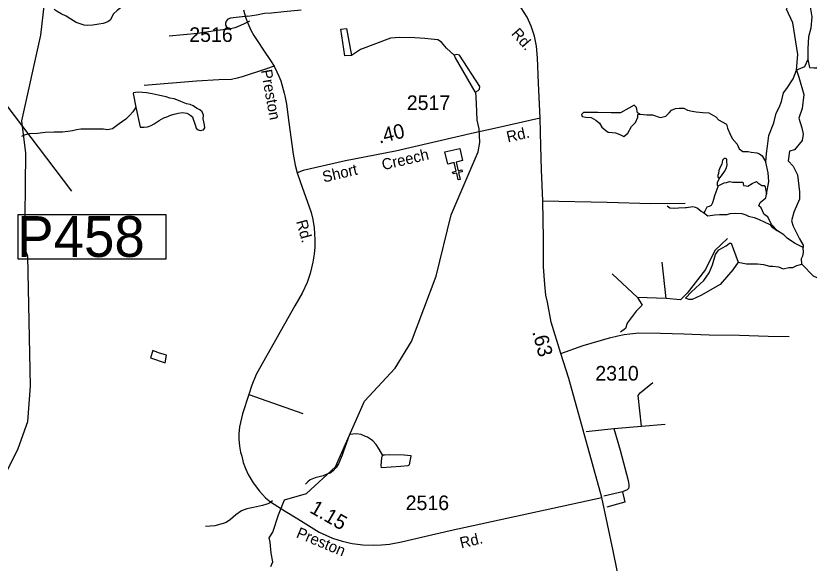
# Model space of a CAD drawing. Extents: x 2082433 to 2279600, y 546599 to 755198.
# Drawn here: x 2220949 to 2227745, y 620476 to 625167 of the extents above; entities that cross this region are included whole.
import ezdxf

# ---------------------------------------------------------------- set-up
doc = ezdxf.new("R2010")
doc.units = 0
for name, color, linetype in [('Exist Cultural Church CELL', 7, 'Continuous'), ('Exist Hydrographic Creek Single Shore', 7, 'Continuous'), ('Exist Hydrographic Misc Water Feature', 7, 'Continuous'), ('Exist Hydrographic Pond Over 1500 Sq Ft', 7, 'Continuous'), ('Exist Hydrographic Pond Under 1500 Sq Ft', 7, 'Continuous'), ('Exist Hydrographic Stream', 7, 'Continuous'), ('Exist Road Non-System Type 51', 7, 'Continuous'), ('Exist Road Secondary Mileage Hundredths English Label', 7, 'Continuous'), ('Exist Road Secondary Structure Pipe Number Label', 7, 'Continuous'), ('Exist Road Secondary Type 51 Attributed', 7, 'Continuous'), ('Exist Road Secondary Type 51 Label', 7, 'Continuous'), ('Exist Road Secondary Type 51 Number Label', 7, 'Continuous')]:
    doc.layers.add(name, color=color, linetype=linetype)

msp = doc.modelspace()

# ---------------------------------------------------------------- linework, layer by layer
at = {"layer": 'Exist Cultural Church CELL'}
msp.add_lwpolyline([(2224776.5, 623925.8), (2224721.1, 623913), (2224738, 623838.7), (2224769.2, 623845.9), (2224772.8, 623830.3), (2224741.6, 623823.2), (2224755, 623764.5), (2224739.4, 623761), (2224726, 623819.6), (2224694.8, 623812.5), (2224691.2, 623828), (2224722.4, 623835.2), (2224705.4, 623909.4), (2224649.2, 623896.6), (2224625.5, 624000.4), (2224752.8, 624029.5)], close=True, dxfattribs=at)
at = {"layer": 'Exist Hydrographic Creek Single Shore'}
for points in [[(2227636.4, 624700.1), (2227648.1, 624836.7), (2227604.8, 625106.5), (2227551.5, 625223.1), (2227594.8, 625313.1), (2227668.1, 625369.7), (2227743, 625463)], [(2227743, 625463), (2227751.4, 625353), (2227721.4, 625316.4), (2227748, 625269.8), (2227758, 625226.5), (2227768, 625159.8), (2227761.3, 625059.9), (2227741.4, 624986.6), (2227734.7, 624886.7), (2227734.7, 624793.4), (2227704.7, 624730.1), (2227636.4, 624700.1)], [(2220724, 620966), (2220970, 621459.5), (2221052, 621690.7), (2221075, 621992), (2221051, 623107.7), (2221025, 623173.8), (2221036, 623990.3), (2221001, 624266.6), (2221162.9, 625001.3), (2221193.9, 625276.1)], [(2224704.1, 624828.8), (2224639.9, 624891), (2224595.5, 624940), (2224564.9, 624962.4), (2224506.8, 624967.5), (2224452.7, 624973.7), (2224366, 624978.8), (2224239.5, 624981.8), (2224158.9, 624975.7), (2223901.4, 624879.8), (2223824.9, 624826.8)], [(2227734.7, 624793.4), (2227749.7, 624723.5), (2227786.3, 624720.1), (2227813, 624720.1), (2227833, 624756.8), (2227859.6, 624776.7), (2227922.9, 624776.7), (2227959.6, 624770.1), (2227989.5, 624723.5), (2228032.8, 624686.8), (2228079.5, 624676.8), (2228114.4, 624680.1)], [(2223439.1, 621073.7), (2223689, 621302.7), (2223935.1, 621865.1), (2224199, 622148.4), (2224338, 622375.1), (2224551.1, 622935), (2224679, 623460.4), (2224908.7, 624002.6), (2224922.9, 624081.1), (2224919.9, 624198.4), (2224902.5, 624271.9), (2224894.4, 624416.7), (2224891.3, 624514.6)], [(2221978.4, 624382.9), (2221968.4, 624371), (2221950.5, 624342.9), (2221926.7, 624314.9), (2221890.9, 624280.6), (2221833, 624240.2), (2221777.5, 624197.9), (2221735.4, 624189.6), (2221701.4, 624195.2), (2221663.5, 624196.8), (2221619.8, 624194.5), (2221567.7, 624196.3), (2221505.6, 624195.9), (2221469.7, 624189.6), (2221435.6, 624181.4), (2221395.9, 624175.2), (2221347.7, 624169.1), (2221277.8, 624170.3), (2221199.6, 624165.8), (2221133.6, 624159.6), (2221066.1, 624154.8), (2221020.2, 624144.7), (2220998.3, 624132.6)], [(2226297.5, 624323.9), (2226353.6, 624318.8), (2226403.6, 624317.8), (2226420.9, 624313.7), (2226451.5, 624302.5), (2226470.9, 624296.3), (2226518.8, 624306.5), (2226546.4, 624335.1), (2226566.8, 624357.5), (2226600.4, 624373.9), (2226631, 624376.9), (2226672.9, 624374.9), (2226703.5, 624358.6), (2226743.2, 624349.4), (2226777.4, 624344.3), (2226835.6, 624339.2), (2226886.6, 624336.1), (2226945.7, 624302.5), (2226970.2, 624274.9), (2227037.5, 624238.2), (2227046.7, 624204.5), (2227066.1, 624159.6), (2227085.5, 624114.8), (2227128.8, 624065.8), (2227145.1, 624026), (2227178.8, 624004.6), (2227223.7, 624004.6), (2227249.2, 623998.5), (2227297.1, 623993.4), (2227321.6, 623984.2), (2227342, 623967.9), (2227373.3, 623914)], [(2226977.9, 623775.1), (2226958.5, 623739.4), (2226956.4, 623716.9), (2226966.6, 623708.8)], [(2226966.6, 623708.8), (2226934.5, 623625.1), (2226926.3, 623591.5), (2226918.2, 623562.9), (2226907, 623540.5), (2226889.6, 623532.3), (2226870.2, 623527.2), (2226850.9, 623493.6), (2226844.7, 623479.3), (2226820.3, 623489.5), (2226786.6, 623518), (2226772.3, 623523.1), (2226749.9, 623531.3), (2226693.8, 623521.1), (2226685.6, 623521.1), (2226626.4, 623518), (2226589.7, 623516), (2226553, 623518), (2226528.5, 623534.4)], [(2226966.6, 623708.8), (2227017.6, 623736.3), (2227037, 623738.4), (2227062.5, 623747.5), (2227093.1, 623742.4), (2227176.8, 623741.4), (2227182.9, 623713.9), (2227205.3, 623708.8), (2227221.6, 623707.8), (2227258.4, 623730.2), (2227295.1, 623747.5), (2227306.3, 623734.3), (2227340, 623711.8), (2227359.4, 623711.8), (2227367.5, 623702.7), (2227370.6, 623683.3), (2227379.9, 623637.5)], [(2226844.7, 623479.3), (2226876.4, 623452.7), (2226936.5, 623461.9), (2226976.3, 623465), (2227043.6, 623464), (2227069.1, 623473.2), (2227111, 623475.2), (2227170.1, 623473.2), (2227203.8, 623461.9), (2227226.2, 623448.7), (2227273.2, 623437.4), (2227312.9, 623423.2), (2227408.3, 623377.3), (2227425.7, 623357.9), (2227473.6, 623324.2)], [(2227682.1, 623037.3), (2227680.2, 623087.6), (2227690.4, 623110), (2227696.5, 623138.6), (2227693.1, 623181.1)], [(2227137.5, 623054.9), (2227208.9, 623042.7), (2227302.7, 623042.7), (2227353.7, 623034.5), (2227404.7, 623022.3), (2227433.3, 623022.3), (2227482.3, 623016.2), (2227523.1, 622999.8), (2227572, 623010), (2227606.7, 623010), (2227639.4, 623026.4), (2227682.1, 623037.3)], [(2228723.8, 621624.8), (2228416.2, 621849.6), (2228264.2, 622039.6), (2228177.3, 622480.9), (2228152.3, 622507.6), (2228143.2, 622606.2), (2228000.1, 622838.7), (2227782.1, 622935), (2227682.1, 623037.3)], [(2223133.9, 620447.9), (2223150.7, 620487), (2223136.7, 620562.4), (2223128.3, 620654.6), (2223119.9, 620693.7), (2223150.7, 620741.2), (2223198.1, 620889.5), (2223251.2, 621017.7), (2223439.1, 621073.7)]]:
    msp.add_lwpolyline(points, dxfattribs=at)
at = {"layer": 'Exist Hydrographic Misc Water Feature'}
for points in [[(2222086.9, 625407.2), (2222063.1, 625389.3), (2222030.9, 625375.1), (2221991.1, 625350.7), (2221955.7, 625328.4), (2221909.9, 625284.2), (2221864.4, 625249.7), (2221818.3, 625213.7), (2221786.9, 625185.6), (2221772.7, 625157.3), (2221761.1, 625133.1), (2221737.3, 625116.9), (2221697.1, 625102.7), (2221661.2, 625094.7), (2221609.1, 625088.3), (2221565.4, 625083.9), (2221533.5, 625087.6), (2221499.4, 625097.6), (2221465.6, 625111.2), (2221421.3, 625139), (2221378.8, 625162.8), (2221337, 625184.2), (2221302.8, 625203.9), (2221276.5, 625222.1)], [(2222103.1, 622237), (2222229.4, 622191.9), (2222240.9, 622258), (2222172.6, 622279.2), (2222122.4, 622298.9), (2222103.1, 622237)], [(2224093.3, 621399.3), (2224063.2, 621453.3), (2224036.7, 621493), (2224008.4, 621522.8), (2223986.5, 621538.7), (2223962.3, 621554.5), (2223944, 621562.1), (2223906.3, 621577.9), (2223864.3, 621583.5), (2223807.9, 621579)], [(2223807.9, 621579), (2223757.4, 621434.5), (2223743.7, 621400.5), (2223712.3, 621326.2), (2223694.7, 621294.4), (2223668.5, 621267.9), (2223641, 621247.7), (2223612.9, 621239.4), (2223581.1, 621225.1), (2223513.4, 621206.9), (2223471.2, 621188.6), (2223451.7, 621172.5), (2223431.6, 621154)], [(2224093.3, 621399.3), (2224097.4, 621403.5), (2224107.7, 621405.6), (2224151.4, 621405.9), (2224275.4, 621403), (2224333.4, 621399.5), (2224333.4, 621393.5), (2224325.4, 621351.2), (2224319.9, 621317.2), (2224314, 621313.2), (2224308.2, 621311.2), (2224248.1, 621302.9), (2224080.4, 621293.4), (2224078.1, 621315.2), (2224082, 621341.3), (2224085.5, 621383.4), (2224091.5, 621395.5), (2224093.3, 621399.3)]]:
    msp.add_lwpolyline(points, dxfattribs=at)
at = {"layer": 'Exist Hydrographic Pond Over 1500 Sq Ft'}
for points in [[(2223732, 625053.2), (2223783, 625059.3), (2223824.9, 624826.8), (2223768.8, 624823.7)], [(2224728.6, 624837), (2224704.1, 624828.8), (2224712.3, 624806.4), (2224880.6, 624516.7), (2224891.3, 624514.6), (2224909.2, 624525.8), (2224922.4, 624539.1), (2224925.5, 624561.5), (2224751.1, 624830.8)], [(2227422.6, 623379.3), (2227393, 623444.6), (2227361.4, 623464), (2227345.1, 623494.6), (2227333.9, 623522.1), (2227314.5, 623539.5), (2227324.7, 623567), (2227374.7, 623606.8), (2227379.9, 623637.5), (2227399.9, 623747.4), (2227393.3, 623820.7), (2227373.3, 623914), (2227379.9, 623987.3), (2227389.9, 624050.6), (2227399.9, 624140.5), (2227443.2, 624250.4), (2227463.2, 624333.7), (2227489.9, 624380.3), (2227509.9, 624433.6), (2227526.5, 624506.9), (2227553.2, 624543.6), (2227609.8, 624626.8), (2227636.4, 624700.1), (2227656.4, 624640.2), (2227699.7, 624493.6), (2227686.4, 624373.7), (2227656.4, 624290.4), (2227683.1, 624207.1), (2227693.1, 624153.8), (2227686.4, 624097.2), (2227619.8, 624017.3), (2227576.5, 624007.3), (2227566.5, 623924), (2227609.8, 623877.3), (2227646.4, 623804.1), (2227663.1, 623657.5), (2227663.1, 623594.2), (2227613.1, 623484.3), (2227593.1, 623411), (2227609.8, 623364.4), (2227663.1, 623254.4), (2227693.1, 623201.1), (2227693.1, 623181.1), (2227619.8, 623217.8), (2227556.5, 623261.1), (2227529.8, 623291.1), (2227473.6, 623324.2)], [(2225812.9, 624338.2), (2225795.6, 624321.8), (2225800.7, 624304.5), (2225831.3, 624299.4), (2225879.3, 624296.3), (2225918, 624273.9), (2225949.6, 624246.4), (2225969, 624212.7), (2226002.7, 624184.1), (2226025.1, 624169.8), (2226058.8, 624167.8), (2226086.3, 624164.7), (2226123, 624150.5), (2226156.7, 624134.1), (2226193.4, 624160.7), (2226224, 624219.8), (2226257.7, 624253.5), (2226277.1, 624298.4), (2226278.1, 624321.8), (2226297.5, 624323.9), (2226275, 624335.1), (2226265.9, 624380), (2226247.5, 624402.4), (2226199.5, 624374.9), (2226129.2, 624336.1), (2226048.6, 624335.1), (2225936.4, 624338.2)], [(2227062, 623218.1), (2227078.3, 623218.1), (2227137.5, 623054.9), (2227090.6, 622989.6), (2226984.5, 622863.2), (2226817.2, 622769.3), (2226743.7, 622736.7), (2226715.2, 622734.6), (2226686.6, 622746.9), (2226737.6, 622802), (2226843.7, 622897.8), (2226888.6, 622965.2), (2226917.2, 623032.5), (2226943.7, 623122.3), (2226972.2, 623161), (2227033.4, 623195.7)]]:
    msp.add_lwpolyline(points, close=True, dxfattribs=at)
msp.add_lwpolyline([(2221978.4, 624382.9), (2222015.3, 624211.5), (2222047.1, 624211.5), (2222077.2, 624215.9), (2222109, 624226.1), (2222134.9, 624240.5), (2222176.5, 624268.7), (2222216.7, 624292.6), (2222250.1, 624305), (2222274.3, 624315.1), (2222304.4, 624325.2), (2222339.9, 624333.6), (2222378.1, 624338), (2222414.1, 624332.2), (2222440.2, 624318.1), (2222462.3, 624302.6), (2222468.9, 624280.5), (2222478.7, 624248.6), (2222487.1, 624224.6), (2222493.1, 624204.6), (2222511.3, 624188.9), (2222527.3, 624184.9), (2222542.9, 624187), (2222557.1, 624190.9), (2222568.8, 624207.4), (2222566.7, 624233.3), (2222554.2, 624283), (2222556.7, 624315.1), (2222544.2, 624345), (2222525.9, 624362.7), (2222495.8, 624376.6), (2222467.7, 624396.3), (2222441.6, 624408.3), (2222411.5, 624414), (2222381.8, 624423.8), (2222355.7, 624435.5), (2222305.3, 624455.2), (2222269.4, 624461.1), (2222237.4, 624472.8), (2222167.7, 624488.2), (2222117.4, 624497.8), (2222069.3, 624507.5), (2222033.4, 624511.3), (2222001.4, 624513.3), (2221972.9, 624511.1), (2221956.9, 624507), (2221953.4, 624501), (2221978.4, 624382.9)], dxfattribs=at)
at = {"layer": 'Exist Hydrographic Pond Under 1500 Sq Ft'}
msp.add_lwpolyline([(2227017.6, 623943.4), (2227003.4, 623930.1), (2226997.2, 623896.5), (2226984, 623871), (2226972.8, 623840.4), (2226967.7, 623814.9), (2226964.6, 623800.6), (2226964.6, 623784.3), (2226977.9, 623775.1), (2226995.2, 623794.5), (2227019.7, 623833.2), (2227037, 623864.9), (2227042.1, 623889.3), (2227040.1, 623917.9), (2227040.1, 623937.3), (2227028.9, 623945.4)], close=True, dxfattribs=at)
at = {"layer": 'Exist Hydrographic Stream'}
for p, q in [((2226520.4, 622744.8), (2226487.7, 623054.9)), ((2226275.5, 622753), (2226059.3, 622957)), ((2226520.4, 622744.8), (2226275.5, 622753))]:
    msp.add_line(p, q, dxfattribs=at)
for points in [[(2227046.7, 623258.9), (2226936.5, 623156.9), (2226859, 622993.7), (2226699.9, 622789.7), (2226642.8, 622732.6), (2226520.4, 622744.8)], [(2226275.5, 622753), (2226316.3, 622687.7), (2226263.3, 622634.7), (2226185.8, 622532.7), (2226173.5, 622487.8), (2226128.7, 622455.1)]]:
    msp.add_lwpolyline(points, dxfattribs=at)
at = {"layer": 'Exist Road Non-System Type 51'}
for p, q in [((2222945, 621920.1), (2223406.7, 621759.1)), ((2226072.5, 621629.1), (2226310.4, 621651.2)), ((2226310.4, 621651.2), (2226511.9, 621667.4)), ((2225834.6, 621604.4), (2226072.5, 621629.1)), ((2226146.6, 621086.3), (2225987.4, 621050.9)), ((2226146.6, 621086.3), (2226166.1, 620997.9))]:
    msp.add_line(p, q, dxfattribs=at)
for points in [[(2222937.4, 625164.8), (2223009.9, 625176.4), (2223080.6, 625188.9), (2223140.5, 625193.4), (2223245.2, 625205), (2223392.4, 625219.3)], [(2222937.4, 625164.8), (2222787.1, 625146.9), (2222765.6, 625137.9), (2222751.3, 625121.8), (2222744.1, 625104.8), (2222745, 625086.9), (2222754, 625073.5), (2222766.5, 625061.9), (2222778.1, 625052.9)], [(2222950.8, 625120), (2222905.2, 625098.5), (2222847.9, 625072.6), (2222824.7, 625064.5), (2222778.1, 625052.9)], [(2222778.1, 625052.9), (2222673.9, 625040.4), (2222507.5, 625016.2), (2222262.7, 624993.8)], [(2223160.8, 624735.3), (2223088.2, 624708.8), (2222887.7, 624644), (2222846.6, 624633.2), (2222796.5, 624622.5), (2222689.1, 624618.9), (2222495.8, 624606.4), (2222049.3, 624568.8)], [(2225463.6, 623581.3), (2226014.4, 623569), (2226389.8, 623558.8), (2226684.6, 623560.9)], [(2225619.6, 622273.6), (2225809.8, 622341.5), (2226034.8, 622407.9), (2226107.6, 622422.8), (2226160.9, 622434.5), (2226210.3, 622442.3), (2226285.7, 622450.1), (2226472.9, 622448.2), (2226673.1, 622440.4), (2226889, 622433.2), (2227147.7, 622428.7), (2227394.7, 622421.5), (2227575.4, 622419.6)], [(2226310.4, 621651.2), (2226281.8, 621913.2), (2226298.7, 621935.9), (2226405.3, 622024.3)], [(2226072.5, 621629.1), (2226125.8, 621444.5), (2226196, 621184.4), (2226201.2, 621150), (2226201.2, 621130.5), (2226197.3, 621116.2), (2226185.6, 621104.5), (2226146.6, 621086.3)], [(2223147.2, 621009.2), (2223122.2, 620991.3), (2223100.7, 620980.6), (2223063.1, 620969.9), (2222984.4, 620952), (2222928.9, 620941.2), (2222882.4, 620923.3), (2222834.1, 620891.1), (2222787.5, 620850), (2222749.9, 620824.9), (2222726.7, 620814.2), (2222655.1, 620796.3), (2222574.6, 620789.1)], [(2226166.1, 620997.9), (2226102.4, 620981), (2226011.4, 620956.3)]]:
    msp.add_lwpolyline(points, dxfattribs=at)
at = {"layer": 'Exist Road Secondary Structure Pipe Number Label'}
msp.add_line((2219472.1, 626245.1), (2221424.5, 623663), dxfattribs=at)
msp.add_lwpolyline([(2220967.7, 623464.4), (2222233.9, 623464.4), (2222233.9, 623080.6), (2220967.7, 623080.6)], close=True, dxfattribs=at)
at = {"layer": 'Exist Road Secondary Type 51 Attributed'}
for points in [[(2222898.9, 625219.3), (2222917.7, 625155.8), (2222935.2, 625104.1), (2222963.5, 625043.3), (2222988.6, 624999.3), (2223015.2, 624956.7), (2223077.3, 624863.1), (2223124.8, 624791.9), (2223160.8, 624735.3), (2223185.9, 624687.8), (2223201.3, 624649.4), (2223218.1, 624608.9), (2223247, 624503.5), (2223252.6, 624481.1), (2223266.6, 624408.5), (2223288.6, 624254.1), (2223326, 623980.4), (2223343.1, 623887.5), (2223360.5, 623821.8)], [(2225440.6, 624289.2), (2225427.9, 624589.1), (2225419.7, 624808.4), (2225408.5, 624908.4), (2225391.2, 624993), (2225363.6, 625079.7), (2225330.5, 625154.2), (2225279.5, 625235.8)], [(2225440.6, 624289.2), (2225049.9, 624202.5), (2224878.1, 624164.7), (2224202.9, 624008.3), (2223773.7, 623924.8), (2223411.8, 623840.5), (2223360.5, 623821.8)], [(2225970.5, 621037.3), (2225810.4, 621616.6), (2225686, 622057.3), (2225619.6, 622273.6), (2225536, 622540.8), (2225504.4, 622712.2), (2225490.1, 622773.4), (2225481.9, 622863.2), (2225469.7, 623016.2), (2225468.7, 623258.9), (2225463.6, 623581.3), (2225453.9, 623846.5), (2225446.7, 624050.5), (2225440.6, 624289.2)], [(2223360.5, 623821.8), (2223403.8, 623691.2), (2223446.1, 623579.5), (2223479.3, 623481), (2223493.2, 623421.6), (2223504.1, 623351.1), (2223511, 623247.7), (2223511, 623184.2), (2223505.1, 623124.1), (2223493.2, 623054.3), (2223471.9, 622959.3), (2223444.7, 622882.5), (2223403.1, 622788.9), (2223339.6, 622679.9), (2223162.9, 622367.8), (2223035.4, 622144.3), (2223008.9, 622091.9), (2222971.9, 622001.1), (2222945, 621920.1), (2222891.9, 621755.3), (2222866.4, 621644.9), (2222858.4, 621582.8), (2222860.5, 621538.8), (2222866.1, 621478.7), (2222875.1, 621426.3), (2222883.9, 621391.4), (2222897.1, 621339.7), (2222916, 621288), (2222939, 621234.3), (2222980.9, 621163), (2223035.4, 621093.9), (2223088.5, 621035.9), (2223132.2, 621002.4), (2223255.1, 620922.1), (2223364.7, 620855), (2223547, 620741.9), (2223661.5, 620689.5), (2223743.4, 620663.5), (2223830.6, 620643.6), (2223922.7, 620632.2), (2224010.7, 620628.7), (2224082.7, 620631.4), (2224150, 620639.3), (2224254.3, 620658.4), (2224669.5, 620754.2), (2225970.5, 621037.3)], [(2226179.8, 618879), (2226222.9, 619100), (2226249.3, 619241), (2226268.2, 619335.8), (2226273.5, 619418.9), (2226273.5, 619460), (2226271.4, 619516.8), (2226250.3, 619636.8), (2226172.5, 620060), (2226067.2, 620581), (2225970.5, 621037.3)]]:
    msp.add_lwpolyline(points, dxfattribs=at)

# ---------------------------------------------------------------- texts
at = {"layer": 'Exist Road Secondary Mileage Hundredths English Label'}
for s, rotation, p in [('.40', 13.36286, (2224063.6, 624071.7)), ('.63', 285.16435, (2225371.7, 622458)), ('1.15', 330.15211, (2223457.9, 620914.9))]:
    msp.add_text(s, height=125, rotation=rotation, dxfattribs=at).set_placement(p)
at = {"layer": 'Exist Road Secondary Structure Pipe Number Label'}
msp.add_text('P458', height=350, dxfattribs=at).set_placement((2220960.6, 623100.4))
at = {"layer": 'Exist Road Secondary Type 51 Label'}
for s, rotation, p in [('Rd.', 311.35077, (2225188.9, 625010.9)), ('Preston', 280.14745, (2223048.5, 624699.5)), ('Rd.', 12.87614, (2225164.5, 624081.4)), ('Creech', 13.36286, (2224096.4, 623843.1)), ('Short', 13.24481, (2223587.6, 623738.2)), ('Rd.', 285.33041, (2223350.1, 623404.8)), ('Preston', 337.4282, (2223344.4, 620699.7)), ('Rd.', 13.49057, (2224765, 620601.3))]:
    msp.add_text(s, height=95, rotation=rotation, dxfattribs=at).set_placement(p)
at = {"layer": 'Exist Road Secondary Type 51 Number Label'}
for s, p in [('2516', (2222435.1, 624943.4)), ('2517', (2224298.6, 624359.9)), ('2310', (2225913.6, 622040.9)), ('2516', (2224288.9, 620930.6))]:
    msp.add_text(s, height=125, dxfattribs=at).set_placement(p)

doc.saveas('drawing.dxf')
